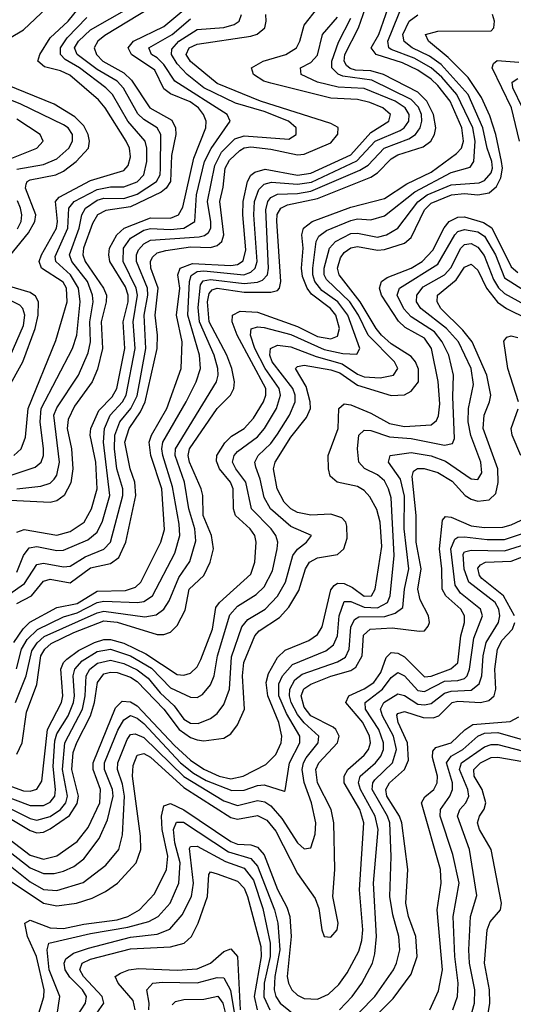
# Model space of a CAD drawing. Header units: inches. Extents: x 501365 to 657855, y 482276 to 547543.
# Tile 594 of 656: x 602758 to 604236, y 504167 to 507114. Entities that reach past the tile are written whole.
import ezdxf

# ---------------------------------------------------------------- set-up
doc = ezdxf.new("R2010")
doc.units = ezdxf.units.IN
doc.header["$MEASUREMENT"] = 0
doc.layers.add('A6500', color=7, linetype='Continuous')

msp = doc.modelspace()

# ---------------------------------------------------------------- linework, layer by layer
at = {"layer": 'A6500', "color": 5}
for points, elevation in [([(602670, 504807.1), (602790, 504762), (602830, 504762.5), (602850, 504772.1), (602863.3, 504790), (602866, 504810), (602858.4, 504878.4), (602864.1, 504955.9), (602870, 504976.5), (602903.4, 505030), (602919.8, 505070), (602922.6, 505090), (602918.6, 505150), (602923.4, 505170), (602945, 505195), (602990, 505222.7), (603030, 505229.7), (603090, 505209.6), (603153.1, 505173.1), (603210, 505114.7), (603270, 505085.8), (603290, 505085.2), (603306, 505094), (603330, 505123.2), (603340.7, 505150), (603350.4, 505210), (603387.5, 505332.5), (603410, 505358.3), (603466.7, 505393.3), (603490, 505416.6), (603515.5, 505464.5), (603529.1, 505530), (603531.2, 505550), (603525.2, 505570), (603511.4, 505590), (603451.9, 505650), (603435.7, 505730), (603405, 505770), (603395.8, 505790), (603400.5, 505810), (603410, 505821.3), (603470, 505865), (603491.3, 505890), (603527.3, 505950), (603539.1, 505990), (603535, 506010), (603493.3, 506070), (603462.6, 506130), (603449.5, 506170), (603451.7, 506188.3), (603470, 506194.9), (603490, 506193.2), (603570, 506171.6), (603670, 506126.5), (603725.5, 506114.5), (603767.3, 506112.7), (603776.4, 506130), (603740.7, 506230), (603710.4, 506270), (603663.1, 506303.1), (603642.2, 506330), (603635.8, 506350), (603635.6, 506370), (603645.8, 506450), (603653.5, 506466.5), (603676.9, 506483.1), (603750, 506513.5), (603770, 506517.9), (603810, 506514.9), (603850, 506526.7), (603941.5, 506598.5), (604050, 506656.8), (604107.2, 506672.8), (604118.2, 506690), (604121.9, 506750), (604114.7, 506790), (604067.2, 506890), (604022, 506942), (603990.2, 506970), (603938.8, 506998.8), (603870, 507025.2), (603863.6, 507030), (603860.2, 507050), (603909, 507170)], 2860), ([(602650, 504848.7), (602770, 504806.1), (602790, 504805.1), (602810, 504810.5), (602824.8, 504835.2), (602841.2, 504990), (602883.9, 505070), (602887.6, 505090), (602882, 505170), (602889.7, 505190), (602899.5, 505200.5), (602934.4, 505225.6), (602982.1, 505250), (603010, 505258.5), (603030, 505258.9), (603070, 505247.7), (603135.9, 505215.9), (603230, 505154.1), (603250, 505151.9), (603270, 505157.9), (603290, 505176.9), (603301, 505199), (603335.2, 505290), (603345.8, 505354.2), (603356.3, 505370), (603450, 505454.8), (603462.6, 505490), (603466.6, 505550), (603462.2, 505570), (603448.4, 505590), (603404.3, 505630), (603398.7, 505650), (603397.5, 505710), (603389, 505730), (603356.4, 505770), (603347.3, 505792.7), (603348.7, 505810), (603372.5, 505847.5), (603392.3, 505867.7), (603430.3, 505890), (603458.8, 505921.2), (603487.9, 505970), (603495, 505990), (603494.8, 506010), (603409.1, 506170), (603394, 506210), (603395.4, 506230), (603418.3, 506241.7), (603470, 506238.7), (603590, 506195.7), (603650, 506165.8), (603690, 506158.5), (603710, 506167.1), (603715.4, 506190), (603704.3, 506230), (603688.7, 506250), (603632.3, 506292.3), (603619.2, 506310), (603605, 506345), (603601.7, 506370), (603607.1, 506430), (603603.1, 506470), (603607.8, 506490), (603634.4, 506510), (603750, 506552.9), (603850, 506578.4), (603917.4, 506622.6), (603990, 506657.6), (604066.5, 506713.5), (604080.9, 506730), (604087.4, 506750), (604082.3, 506790), (604046.6, 506870), (604010, 506916.6), (603990, 506936.3), (603950, 506963.4), (603904.8, 506984.8), (603825.5, 507010), (603810.5, 507030), (603833.9, 507070), (603861.3, 507150)], 2880), ([(602690, 507036.8), (602770, 507083.9), (602839.8, 507150)], 3220), ([(603150.2, 507150), (603013, 507066.9), (602992.1, 507050), (602981.1, 507030), (602988.2, 507010), (603007.5, 506990), (603070, 506954.8), (603093.5, 506933.5), (603147.6, 506850), (603213.8, 506813.8), (603225.3, 506790), (603225.6, 506770), (603212.7, 506707.3), (603210.1, 506630), (603196.8, 506610), (603182.1, 506597.9), (603090, 506553.7), (603016.7, 506543.3), (602991, 506530), (602975.9, 506504.1), (602949.6, 506430), (602947.7, 506410), (602954.8, 506390), (603009, 506310), (603017.8, 506290), (603017.1, 506270), (603002.2, 506210), (603006.2, 506130), (602991.5, 506068.5), (602975.8, 506030), (602922.8, 505957.2), (602903.1, 505916.9), (602900.7, 505890), (602913.7, 505830), (602918, 505770), (602912, 505728), (602891.5, 505690), (602870, 505674.2), (602850, 505669), (602710, 505676.4)], 3120), ([(602740.8, 505250), (602768.9, 505291.1), (602789.2, 505310.8), (602870, 505354.2), (602930, 505367), (602990, 505403.8), (603074.9, 505405.1), (603104.9, 505415.1), (603121.2, 505430), (603181, 505550), (603191.6, 505588.4), (603184.4, 505710), (603151, 505810), (603145.6, 505850), (603152.6, 505870), (603198.4, 505950), (603242.3, 506070), (603245.2, 506150), (603227.6, 506230), (603237.4, 506310), (603231.8, 506350), (603239.3, 506370), (603275.3, 506384.7), (603390, 506378.6), (603410, 506381), (603427.8, 506392.2), (603434.9, 506425.1), (603426.3, 506530), (603427.8, 506570), (603440.2, 506630), (603450, 506648.5), (603462.2, 506657.8), (603493.3, 506666.7), (603590, 506648.4), (603630, 506654.5), (603750, 506710), (603810, 506776.2), (603863.7, 506810), (603868.9, 506830), (603845.6, 506850), (603806.4, 506866.4), (603770, 506875.1), (603690, 506878.8), (603510, 506923.9), (603489.5, 506930), (603458, 506950), (603452.8, 506970), (603487.2, 506990), (603555.5, 507010), (603587.2, 507030), (603597.1, 507050), (603610, 507097.6), (603650.8, 507150)], 2980), ([(602740.9, 505810), (602762.5, 505830), (602775.7, 505864.3), (602783.6, 505950), (602866.4, 506153.6), (602900.7, 506270), (602898.3, 506310), (602888.3, 506328.3), (602823.5, 506370), (602816.8, 506390), (602823.5, 506410), (602868.7, 506490), (602872.1, 506510), (602865.5, 506570), (602876.8, 506583.2), (602970, 506632.9), (603070, 506663.1), (603082.7, 506677.3), (603090, 506704), (603087.1, 506730), (603076.8, 506750), (603014.2, 506850), (602994.2, 506874.2), (602908.1, 506948.1), (602880.8, 506960.8), (602832.5, 506972.5), (602812.8, 506990), (602819.2, 507010), (602850, 507059.5), (602903.6, 507110), (602933, 507147)], 3180), ([(602749.8, 505710.2), (602822, 505718), (602850, 505726.8), (602861.6, 505738.4), (602870, 505751), (602877.9, 505790), (602861.1, 505930), (602870, 505952.7), (602934.9, 506050), (602963.3, 506116.7), (602970.2, 506150), (602968.6, 506210), (602978.2, 506270), (602976.7, 506290), (602961, 506330), (602914.6, 506390), (602908, 506410), (602936.1, 506490), (602944.4, 506530), (602955.6, 506550), (602990, 506573.6), (603010, 506579.5), (603070, 506578.6), (603110, 506592), (603167.7, 506630), (603178.8, 506650), (603180, 506670), (603181, 506770), (603170, 506790), (603130, 506815.4), (603112.5, 506832.5), (603069.3, 506909.3), (603050.4, 506930), (602990, 506965), (602930.5, 507010), (602922.9, 507030), (602934.3, 507050), (602970, 507084), (603085.8, 507150)], 3140), ([(602750, 504915.7), (602766.3, 504950), (602778.5, 505041.5), (602810, 505124.1), (602822.1, 505210), (602833.8, 505230), (602853.1, 505246.9), (602920.5, 505279.5), (603010, 505314.3), (603050, 505310.8), (603170, 505274.3), (603190, 505273.9), (603210, 505281.3), (603230, 505300.7), (603253.3, 505346.7), (603265.6, 505410), (603310, 505450.1), (603328.4, 505490), (603338.5, 505530), (603332.4, 505570), (603308, 505630), (603306.7, 505690), (603302.1, 505710), (603266.9, 505790), (603263.2, 505810), (603267.2, 505830), (603349.9, 505950), (603389.9, 505990), (603399.2, 506010), (603401.7, 506030), (603393.5, 506070), (603378.6, 506110), (603326, 506210), (603320.8, 506270), (603325.5, 506294.5), (603334.4, 506305.6), (603350, 506310.7), (603430, 506298.8), (603510, 506298.7), (603530, 506303.2), (603536.2, 506310), (603539.7, 506330), (603528.5, 506511.5), (603529.5, 506530.5), (603539.8, 506550), (603560.6, 506559.4), (603650, 506579.2), (603810, 506643.2), (603830, 506656), (603870, 506697.8), (603890, 506709.8), (603966.6, 506733.4), (603988.9, 506750), (604000.3, 506770), (604003.7, 506790), (603997.4, 506830), (603977.5, 506870), (603950, 506897.6), (603847.6, 506950), (603810, 506960.5), (603763.3, 506963.3), (603747.5, 506967.5), (603736.6, 506976.6), (603729.7, 506990), (603732.1, 507010), (603772.9, 507090), (603794.1, 507150)], 2920), ([(602750, 505580.6), (602771.8, 505588.2), (602870, 505570.8), (602910, 505582.1), (602951.2, 505610), (602973.8, 505650), (602990, 505710), (602986.8, 505790), (602969.6, 505870), (602971.7, 505890), (602995.5, 505944.5), (603035, 505985), (603049.4, 506010), (603072.8, 506130), (603068.4, 506210), (603082.8, 506270), (603083, 506290), (603074.7, 506314.7), (603028.7, 506390), (603024.8, 506410), (603027.3, 506430), (603048.8, 506470), (603071.3, 506490), (603150, 506520.6), (603210, 506519.9), (603233.8, 506530), (603246.8, 506553.2), (603280, 506700), (603315.8, 506790), (603316.5, 506810), (603309, 506830), (603293.4, 506850), (603268.6, 506868.6), (603210, 506891.9), (603190, 506907.1), (603162.6, 506962.6), (603093.1, 507010), (603083.5, 507030), (603099.1, 507050), (603190, 507093.4), (603250, 507143.4)], 3080), ([(602710, 504763), (602790, 504723.4), (602810, 504718.2), (602850, 504729.1), (602880.9, 504750), (602896.7, 504770), (602901.9, 504790), (602886.8, 504870), (602893.8, 504950), (602946.3, 505050), (602954.9, 505090), (602957.8, 505150), (602968.1, 505170), (602991.6, 505188.4), (603030, 505197.1), (603070, 505187.3), (603110, 505168.5), (603143, 505143), (603179.4, 505099.4), (603220.4, 505060.4), (603250, 505020.7), (603270, 505008.1), (603292.8, 505007.2), (603330, 505022.1), (603350, 505037.1), (603370, 505064.3), (603386, 505110), (603392.9, 505207.1), (603423.5, 505296.5), (603441.2, 505318.8), (603493.7, 505350), (603530, 505388.9), (603554.2, 505430), (603576.3, 505510), (603590.4, 505529.6), (603617.4, 505550), (603631.6, 505570), (603570, 505597.2), (603508.8, 505650), (603490, 505684.1), (603478.3, 505738.3), (603465.1, 505774.9), (603462.1, 505790), (603472.1, 505810), (603510, 505845.9), (603530, 505873.9), (603566.1, 505930), (603583.4, 505970), (603583, 505990), (603576.5, 506010), (603514.5, 506090), (603507.4, 506110), (603509.7, 506130.3), (603530, 506139.6), (603570, 506134.7), (603645.5, 506105.5), (603723.9, 506083.9), (603770, 506053.1), (603790, 506044.8), (603837.8, 506042.2), (603877.5, 506050), (603890.8, 506070), (603880.6, 506090), (603801.3, 506170), (603772.6, 506230), (603747, 506270), (603676.6, 506336.6), (603670.2, 506350), (603669.8, 506370), (603685.5, 506430), (603703.8, 506450), (603750, 506473.6), (603770, 506475.1), (603830, 506463.2), (603856.7, 506470), (603890, 506490.4), (603950.7, 506569.3), (603977.8, 506590), (604050, 506620), (604134.1, 506625.9), (604150, 506632.5), (604170, 506655.5), (604174.1, 506670), (604172, 506690), (604157.7, 506730), (604145.2, 506790), (604100.5, 506890), (604019.9, 506979.9), (603985.1, 507005.1), (603933.7, 507030), (603909.1, 507049.1), (603905.6, 507070), (603924.6, 507110), (603950, 507129)], 2840), ([(602726.1, 505393.9), (602773.2, 505426.8), (602810, 505482.9), (602830, 505487.8), (602890, 505476.7), (602910, 505478.4), (602954, 505506), (603010.6, 505529.4), (603029.9, 505550), (603067.6, 505690), (603067, 505710), (603049.3, 505770), (603041.8, 505830), (603043.5, 505870), (603058.7, 505910), (603091.2, 505950), (603110, 505987.9), (603136, 506130), (603131.3, 506230), (603142.4, 506290), (603141, 506310), (603107.7, 506390), (603108, 506410), (603114.3, 506425.7), (603130, 506443.6), (603150, 506454), (603295.6, 506464.4), (603312.1, 506467.9), (603323.3, 506476.7), (603330.6, 506490), (603330.7, 506509.3), (603320.9, 506570), (603342.2, 506677.8), (603362.8, 506717.2), (603402.9, 506757.1), (603430, 506766.3), (603563.8, 506756.2), (603586.5, 506770), (603586, 506790), (603563.1, 506810), (603490, 506839.4), (603404, 506864), (603310, 506910.5), (603259.8, 506950), (603230, 506981.6), (603212.7, 507010), (603214, 507026), (603235, 507050), (603290, 507084.9), (603370, 507090.8), (603400.5, 507099.5), (603415.8, 507110), (603422.1, 507130)], 3040), ([(602730, 504722.7), (602790, 504686.9), (602810, 504680.7), (602830, 504682.7), (602850, 504691.7), (602908, 504732), (602930, 504768.3), (602934.4, 504790), (602914.5, 504870), (602919, 504921), (602929.2, 504950.8), (602970.3, 505030), (602982.2, 505070), (602991.4, 505130), (603010, 505155.7), (603030, 505161.6), (603050, 505159.8), (603090, 505146.1), (603110, 505133.2), (603190.1, 505050.1), (603236.3, 504990), (603270, 504965.9), (603290, 504958.2), (603310, 504955.6), (603370, 504963.8), (603390, 504976.6), (603410, 505003.5), (603431.4, 505050), (603425.1, 505150), (603429.8, 505190), (603462.3, 505270), (603475.6, 505284.4), (603535.7, 505324.3), (603564.6, 505355.4), (603594.3, 505405.7), (603614.1, 505470), (603625.5, 505490), (603650, 505502.9), (603710, 505513.6), (603729.2, 505530), (603738.3, 505561.7), (603738.1, 505598.1), (603735, 505610), (603723, 505623), (603690, 505634.2), (603630, 505630.8), (603590, 505638.7), (603569.8, 505649.8), (603549.7, 505669.7), (603528.8, 505710), (603518.2, 505770), (603523.3, 505790), (603570, 505864.6), (603616.8, 505923.2), (603628.7, 505950), (603628.3, 505970), (603615.8, 506015.8), (603583.8, 506070), (603590, 506076.2), (603610, 506079.6), (603690, 506066.2), (603716.8, 506056.8), (603770, 506020.2), (603870.5, 505989.4), (603910, 505991.7), (603930, 506002.1), (603951.8, 506030), (603952.3, 506067.7), (603943.4, 506090), (603930, 506105.5), (603870, 506143.9), (603841.9, 506170), (603825.3, 506190), (603778.1, 506270), (603715.1, 506350), (603710, 506370), (603718.6, 506401.4), (603730, 506417.4), (603750, 506431.3), (603770, 506434.9), (603830, 506424.7), (603850, 506426.3), (603910, 506445.3), (603930, 506462.6), (603970, 506544.9), (603990, 506564.4), (604050.7, 506590), (604090, 506593.5), (604130.2, 506589.8), (604163.9, 506596.1), (604185.4, 506614.6), (604198.8, 506641.2), (604203.4, 506670), (604201.2, 506690), (604184, 506770), (604166, 506826), (604141.1, 506881.1), (604100.7, 506940.7), (604041.1, 507001.1), (603982, 507050), (603972.9, 507070), (604010, 507079.9), (604170, 507081), (604178, 507090), (604179.6, 507110), (604173.3, 507130)], 2820), ([(602730.3, 505749.7), (602805, 505775), (602822.7, 505790), (602829.3, 505810), (602829.4, 505830), (602819.4, 505910), (602823.1, 505950), (602916.9, 506130), (602929.4, 506170), (602939.4, 506270), (602934.3, 506310), (602910.9, 506350), (602866.5, 506390), (602865, 506405), (602902.7, 506490), (602906, 506550), (602921.1, 506570), (602990, 506605.7), (603030, 506614), (603070, 506613.9), (603110, 506628.4), (603129.9, 506650), (603139, 506690), (603138.8, 506730), (603133.7, 506750), (603082.3, 506810), (603035.9, 506890), (603016.5, 506910), (602937, 506970), (602894.7, 506994.7), (602880.5, 507010), (602880.8, 507030), (602900.7, 507059.3), (602959.2, 507120.8)], 3160), ([(602745.7, 505070), (602777.8, 505150), (602795, 505225), (602810.7, 505249.3), (602832.1, 505267.9), (602990, 505338.8), (603010, 505344.1), (603133.4, 505326.6), (603167.4, 505332.6), (603190, 505350.1), (603205.7, 505374.3), (603235.1, 505444.9), (603267.9, 505492.1), (603285.4, 505554.6), (603282.5, 505590), (603264.6, 505650), (603251.3, 505730), (603224, 505810), (603224.4, 505830), (603347.8, 506030), (603352.5, 506050), (603352, 506070), (603340.5, 506110), (603296.2, 506210), (603292.4, 506252.4), (603299.9, 506320.1), (603307.9, 506332.1), (603330, 506336.7), (603430, 506324.1), (603470, 506328.2), (603485.6, 506334.4), (603499.8, 506350), (603503.7, 506370), (603494.8, 506545.2), (603501, 506570), (603510, 506581.7), (603530, 506591.5), (603590, 506593.4), (603630, 506600.4), (603776.5, 506663.5), (603801.4, 506678.6), (603849.4, 506730), (603922.9, 506757.1), (603942.9, 506770), (603957.3, 506790), (603962.1, 506810), (603960.8, 506830), (603952, 506852), (603930, 506874.9), (603812.6, 506932.6), (603725.3, 506945.3), (603711.4, 506951.4), (603692.4, 506970), (603693.1, 506990), (603712.8, 507047.2), (603750, 507118.2)], 2940), ([(602748.7, 505171.3), (602763.9, 505230), (602781.1, 505258.9), (602811.5, 505288.5), (602890, 505326.3), (602930, 505338.7), (602990, 505369.4), (603010, 505373.8), (603110.7, 505369.3), (603130, 505372.3), (603155.8, 505390), (603222.8, 505517.2), (603238.1, 505570), (603236.3, 505603.7), (603216.1, 505716.1), (603186.5, 505810), (603183.7, 505830), (603187, 505850), (603256.7, 505970), (603286.6, 506030), (603299.5, 506070), (603296.3, 506110), (603261.3, 506230), (603266.4, 506330), (603271.4, 506348.6), (603290, 506360), (603310, 506362.8), (603429.2, 506350.8), (603450, 506358.2), (603463.8, 506370), (603469.6, 506390.4), (603459.8, 506530), (603461.4, 506570), (603473.9, 506606.1), (603490, 506621.9), (603511.8, 506628.2), (603590, 506621.3), (603632, 506628), (603768.1, 506691.9), (603822.9, 506750), (603897.7, 506782.3), (603909.8, 506790.2), (603923.4, 506810), (603924.2, 506830), (603912.8, 506850), (603882.4, 506870), (603790, 506908), (603712, 506912), (603650, 506926.8), (603601.5, 506950), (603599.5, 506970), (603630, 506985.7), (603650, 507008.3), (603665.2, 507070), (603710, 507122.1)], 2960), ([(602750, 505366.7), (602793.7, 505390), (602830, 505433.6), (602850, 505439.8), (602910, 505428), (602970, 505473.3), (603030, 505486.1), (603055.6, 505504.4), (603076.2, 505550), (603106.5, 505690), (603102.9, 505730), (603088.9, 505770), (603073.4, 505850), (603086.1, 505890), (603120.1, 505939.9), (603134.4, 505970), (603169.5, 506130), (603170.8, 506170), (603164.1, 506230), (603173.4, 506310), (603150.6, 506370), (603150, 506390), (603156.3, 506403.7), (603170, 506416), (603196.3, 506423.6), (603270, 506434.6), (603330, 506431.7), (603350, 506437.9), (603363.5, 506450), (603369.6, 506470.4), (603357.6, 506570), (603367.7, 506612.3), (603373.8, 506670), (603386.3, 506693.7), (603417.1, 506722.9), (603430, 506730.4), (603450, 506733.7), (603510, 506726.7), (603590, 506709.9), (603610, 506711.7), (603690, 506745.6), (603711.2, 506771.2), (603711.4, 506791.4), (603690, 506803.3), (603479.7, 506870), (603350, 506922.8), (603270, 506989.2), (603257.2, 507010), (603265.6, 507030), (603290, 507041), (603450, 507064.7), (603469.3, 507070.7), (603492.1, 507090), (603496.7, 507110), (603495, 507130)], 3020), ([(602750, 505460.1), (602770.2, 505510), (602787.1, 505532.9), (602810, 505537.1), (602870, 505525.6), (602890, 505526.3), (602962.6, 505557.4), (602990, 505579.7), (603006.6, 505613.4), (603028, 505690), (603009.4, 505850), (603012.7, 505890), (603029.1, 505930), (603066.3, 505970), (603077.4, 505990), (603103.9, 506130), (603098.6, 506210), (603110.8, 506290), (603106.8, 506310), (603067.8, 506390), (603069.1, 506430), (603090, 506459.9), (603130, 506483.8), (603150, 506489.5), (603210, 506485.8), (603250, 506489.9), (603282.4, 506510), (603288.1, 506590), (603312.1, 506690), (603331.3, 506728.7), (603388.4, 506810), (603379.9, 506830), (603223.2, 506930), (603190, 506980.3), (603170, 507000.3), (603152.6, 507010), (603144.7, 507030), (603214.6, 507070), (603270, 507116.8)], 3060), ([(604254.9, 506750), (604231, 506850), (604173, 506970), (604177.1, 506982.9), (604187.7, 506992.3), (604252.6, 506987.4)], 2780), ([(602715.4, 506390), (602784.4, 506475.6), (602804.2, 506510), (602806.6, 506530), (602775.7, 506610), (602778, 506622), (602781, 506630), (602790, 506634.6), (602866.4, 506650), (602890, 506660.6), (602927.1, 506690), (602964, 506730), (602967.8, 506750), (602963.5, 506770), (602950, 506796.3), (602923.5, 506823.5), (602861.5, 506861.5), (602662, 506942)], 3220), ([(604263.5, 506850), (604234.7, 506910), (604232.6, 506927.4), (604250, 506937.6)], 2760), ([(602750, 506666.4), (602830, 506680.7), (602870, 506697.9), (602905.3, 506730), (602916.4, 506750), (602916.4, 506770), (602903.3, 506790), (602890, 506799.1), (602761.5, 506861.5), (602730, 506873.7)], 3240), ([(602730, 506697.8), (602809.9, 506730), (602829.1, 506750), (602819.8, 506770), (602750, 506816.1)], 3260), ([(602751.6, 506488.4), (602762.7, 506510), (602765.1, 506530), (602761.1, 506550), (602751.5, 506571.5)], 3240), ([(602730, 504659.4), (602790, 504613.1), (602830, 504601.6), (602870, 504611.6), (602930, 504654), (602963.6, 504696.4), (602998.2, 504770), (603000.4, 504810), (602978.1, 504870), (602978, 504890), (603045.2, 505054.8), (603065.6, 505074.4), (603090, 505072.2), (603110, 505060), (603221.9, 504941.9), (603270, 504897.9), (603310, 504870.5), (603355.7, 504850), (603390, 504842.2), (603427.7, 504850), (603495.2, 504884.8), (603524.9, 504915.1), (603541, 504950), (603543.3, 504970), (603534.4, 505010), (603501.6, 505090), (603496.6, 505130), (603503.1, 505156.9), (603530, 505205.1), (603553.1, 505226.9), (603624.2, 505255.8), (603650, 505274.2), (603663.8, 505296.3), (603690, 505407.8), (603699.5, 505420.5), (603710, 505427.5), (603730, 505426.5), (603754.9, 505414.9), (603790, 505388.9), (603811.7, 505390), (603822.2, 505410), (603842.9, 505537.1), (603837.9, 505610), (603828, 505648), (603806.2, 505686.2), (603790, 505704.9), (603770, 505716.7), (603709, 505730), (603688.1, 505748.1), (603682.5, 505770), (603682.3, 505810), (603712.1, 505890), (603714.1, 505950), (603730, 505964.4), (603750, 505961), (603810, 505936.3), (603865.7, 505905.7), (603910, 505896.7), (603990, 505901.3), (604005.9, 505914.1), (604012.1, 505927.9), (604015.9, 505964.1), (604011.6, 506031.6), (603990.8, 506130), (603970, 506161), (603912.4, 506192.4), (603892.1, 506212.1), (603841.7, 506290), (603835.8, 506310), (603841.8, 506330), (603858.1, 506341.9), (603930, 506370.8), (603963.2, 506390), (603995.4, 506424.6), (604028.7, 506491.3), (604043.6, 506510), (604070, 506523.1), (604090, 506523.7), (604146.6, 506506.6), (604171.5, 506491.5), (604230, 506374.8), (604250, 506357.6)], 2780), ([(602730, 504622.4), (602790, 504575), (602830, 504558.8), (602861.2, 504558.8), (602890, 504565.4), (602920.4, 504579.6), (602950, 504602.2), (602996.8, 504663.2), (603021.3, 504718.7), (603038, 504790), (603036.2, 504810), (603012.5, 504870), (603012.6, 504890), (603052.2, 504987.8), (603070, 505018.6), (603090, 505031.6), (603110, 505023.7), (603130, 505007.2), (603240, 504890), (603279.2, 504859.2), (603317, 504837), (603393.2, 504806.8), (603430, 504808.3), (603470, 504822.3), (603490, 504824.3), (603550, 504804.6), (603553.1, 504806.9), (603566.1, 504890), (603597.1, 504950), (603597.1, 504970), (603557.1, 505037.1), (603533.9, 505090), (603534.1, 505125.9), (603545.1, 505150), (603575.5, 505184.5), (603674.7, 505225.3), (603697.4, 505242.6), (603709.7, 505270), (603714.9, 505330), (603730, 505373), (603750, 505372.7), (603790, 505355.7), (603830, 505353.8), (603859.6, 505370), (603867.7, 505390), (603879.9, 505510), (603870, 505683.1), (603862.6, 505710), (603850, 505733.3), (603830, 505751.5), (603790.7, 505770.7), (603774.1, 505790), (603769.5, 505829.5), (603774, 505870), (603790, 505885.6), (603810, 505884.3), (603865.1, 505865.1), (603930, 505860.5), (604030, 505840.3), (604054.1, 505845.9), (604059.7, 505860.3), (604054.8, 505985.2), (604057.1, 506050), (604043.5, 506110), (604023.5, 506150), (603999.9, 506179.9), (603930, 506224.3), (603908.2, 506248.2), (603888.8, 506290), (603895.7, 506310), (604010, 506382.2), (604060.8, 506470), (604070, 506480), (604090, 506486.4), (604130, 506478.8), (604150, 506465.8), (604182.9, 506410), (604210, 506341), (604310, 506278)], 2760), ([(602730, 504581.5), (602790, 504533.2), (602830, 504510.8), (602870, 504507.5), (602948.1, 504531.9), (603016.4, 504583.6), (603054.8, 504630), (603065.8, 504674.2), (603071.7, 504790), (603065.9, 504825.9), (603051.2, 504870), (603052.2, 504890), (603080.3, 504959.7), (603090, 504974.3), (603103.7, 504976.4), (603130, 504965.4), (603250, 504848.4), (603370, 504776), (603410, 504762), (603470, 504776.8), (603492.6, 504772.6), (603510, 504760.6), (603543.6, 504723.6), (603590, 504650.1), (603610, 504632), (603630, 504635.2), (603643.4, 504676.6), (603644.6, 504710), (603632.1, 504770), (603610.5, 504830.5), (603604.4, 504870), (603607.9, 504890), (603615.8, 504904.2), (603652.1, 504950), (603653.6, 504970), (603609.8, 505009.8), (603590, 505034.2), (603571.3, 505070), (603566.3, 505090), (603567.3, 505110), (603582, 505138), (603604.4, 505155.6), (603710, 505192.5), (603733.5, 505206.5), (603745.1, 505230), (603750, 505296.1), (603761, 505319), (603773.6, 505326.4), (603851.9, 505328.1), (603882.2, 505337.8), (603905.3, 505354.8), (603910.2, 505410), (603923.1, 505470), (603909.6, 505590), (603910, 505687.8), (603898.4, 505738.4), (603862.1, 505790), (603867.1, 505810), (603930, 505818.3), (603990, 505808.6), (604032.6, 505792.6), (604110, 505739.5), (604130, 505737.3), (604142.1, 505757.9), (604138.9, 505790), (604109.3, 505869.3), (604101.2, 505910), (604102, 505950), (604117.4, 506022.6), (604109.6, 506070.5), (604071.7, 506150), (604035.8, 506190), (603959.4, 506250), (603946.5, 506270), (603947, 506290), (603965.8, 506314.3), (604030, 506350.7), (604049, 506371), (604079.3, 506430), (604090, 506440.7), (604110, 506444.2), (604130, 506432.9), (604148.7, 506408.6), (604176.4, 506336.4), (604191.8, 506311.8), (604210, 506294.4), (604270, 506261.9)], 2740), ([(602730, 504536.3), (602830, 504469.9), (602870, 504461.4), (602928.7, 504470), (602975.6, 504484.4), (603015.4, 504504.6), (603050.8, 504530), (603106.7, 504590), (603120.8, 504630), (603119.6, 504670), (603096.2, 504850), (603098.3, 504881.7), (603110, 504912.7), (603130, 504917.6), (603150, 504907.1), (603250, 504816), (603390, 504726.3), (603410, 504721), (603470, 504732.3), (603497.9, 504717.9), (603525.5, 504685.5), (603590, 504558.4), (603643.2, 504483.2), (603653.6, 504453.6), (603662.5, 504390), (603670, 504370.2), (603690, 504368.4), (603708.4, 504390), (603711.5, 504410), (603695.9, 504490), (603701.5, 504570), (603698.4, 504710), (603690.4, 504750), (603650.3, 504830), (603645.1, 504870), (603654, 504890), (603709.4, 504950), (603715, 504970), (603705.1, 504990), (603696.6, 504996.6), (603629.8, 505030), (603610, 505056.5), (603601.1, 505090), (603608.9, 505111.1), (603630, 505125), (603690, 505149), (603750, 505166), (603764.2, 505175.8), (603783.6, 505210), (603787.9, 505272.1), (603807.7, 505290), (603873.7, 505293.7), (603955.7, 505284.3), (603970, 505285.2), (603981.4, 505298.6), (603985.4, 505310), (603982.6, 505330), (603957.7, 505377.7), (603950.1, 505410), (603960, 505470), (603945, 505550), (603945, 505630), (603933.3, 505746.7), (603937.6, 505762.4), (603949, 505771), (603968.8, 505771.1), (604010, 505758.7), (604052.9, 505732.9), (604092.3, 505690), (604110, 505678.6), (604130, 505673.1), (604163.4, 505676.6), (604183.9, 505696.1), (604191.1, 505728.9), (604190, 505770.1), (604146.3, 505890), (604148.9, 505930), (604165.1, 505970), (604168.4, 505990), (604156.8, 506050), (604113.1, 506150), (604085.1, 506185.1), (604019.5, 506250), (604008.2, 506270), (604009.6, 506290), (604064.6, 506335.4), (604090, 506373.3), (604110, 506382.2), (604130, 506364.7), (604155.9, 506310), (604188.5, 506268.5), (604216, 506250), (604278.9, 506218.9)], 2720), ([(602675.2, 505924.8), (602767.6, 506090), (602804.4, 506190), (602813.6, 506230), (602814.7, 506270), (602806.1, 506286.1), (602790, 506297), (602718.6, 506318.6)], 3220), ([(602730, 506107.3), (602770, 506199), (602774.2, 506230), (602768.3, 506250), (602759.2, 506259.2), (602732.7, 506272.7)], 3240), ([(604251.6, 505970), (604219.9, 506070), (604208.1, 506151.9), (604216.4, 506163.6), (604230, 506167.6), (604250, 506163.3)], 2680), ([(604258.7, 505810), (604232.5, 505870), (604229.6, 505890), (604250.9, 505949.1)], 2680), ([(602812.8, 504130), (602830.9, 504189.1), (602831.6, 504210), (602808.7, 504310), (602782.3, 504370), (602773.9, 504410), (602790, 504418.8), (602850, 504396), (602890, 504394), (602950, 504407.2), (603050, 504420), (603082.5, 504430), (603116.7, 504450), (603162.1, 504497.9), (603197.6, 504570), (603201.8, 504610), (603185, 504690), (603182.9, 504730), (603190, 504761.5), (603210, 504768.1), (603250, 504749.2), (603390, 504654.1), (603410, 504646.2), (603450, 504643.9), (603470, 504637), (603490, 504614.7), (603530, 504510.5), (603557.7, 504457.7), (603566.9, 504430), (603570.8, 504370), (603558.8, 504250), (603562.7, 504230), (603573.3, 504210), (603590, 504194.2), (603610, 504184.6), (603650, 504182), (603682.5, 504197.5), (603713.7, 504226.3), (603738.7, 504261.3), (603773.8, 504326.2), (603782.5, 504357.5), (603785.3, 504390), (603776, 504510), (603788.2, 504710), (603776.7, 504750), (603730, 504830), (603729.5, 504850), (603741.2, 504870), (603790, 504912.3), (603802.7, 504930), (603808.5, 504950), (603805.6, 504970), (603785.4, 505010), (603734.8, 505070), (603743.4, 505090), (603790, 505110.9), (603818.9, 505130), (603839.5, 505160.5), (603855.2, 505204.8), (603870, 505220.1), (603890, 505217.7), (603910, 505207.2), (603970, 505146.9), (603990, 505148.7), (604049.2, 505170.8), (604070.5, 505189.5), (604078.8, 505270), (604090, 505310), (604089.5, 505330), (604079.2, 505350), (604033.9, 505390), (604023.6, 505410), (604022.6, 505470), (604015.5, 505530), (604023.8, 505616.2), (604032.8, 505627.2), (604050, 505624.6), (604110, 505599.6), (604150, 505594.2), (604205.2, 505594.8), (604230, 505601.7), (604289.9, 505630)], 2680), ([(603715.6, 504150), (603753.7, 504190), (603782.3, 504230), (603814.8, 504290), (603822, 504318), (603826.3, 504370), (603817.8, 504530), (603832, 504690), (603822.3, 504730), (603778.2, 504810), (603772.2, 504830), (603777.7, 504850), (603823.3, 504890), (603839.2, 504910), (603847.1, 504930), (603847.9, 504950), (603833.7, 504990), (603794, 505050), (603792.4, 505070), (603844, 505110), (603870, 505145.6), (603890, 505160.2), (603910, 505150.4), (603950, 505106.7), (603970, 505102.8), (604030, 505133.9), (604070, 505135.7), (604090, 505142.2), (604097.8, 505150), (604105, 505170), (604117.6, 505262.4), (604144.1, 505330), (604138.1, 505350), (604077.6, 505397.6), (604061.6, 505421.6), (604049.5, 505530), (604061.2, 505558.8), (604070, 505565.1), (604090, 505566.3), (604158, 505558), (604210, 505558.3), (604270, 505578.2)], 2660), ([(603730, 504096.6), (603821.7, 504190), (603877, 504270), (603886.8, 504290), (603896, 504330), (603893.4, 504370), (603875.2, 504435.2), (603866.9, 504490), (603870.4, 504609.6), (603866.1, 504710), (603859.1, 504730), (603813.7, 504810), (603815.1, 504830), (603821.4, 504838.6), (603874, 504890), (603886.7, 504930), (603877.8, 504970), (603844.4, 505030), (603838.8, 505050), (603848.8, 505070), (603890, 505096.2), (603910, 505091.1), (603950, 505065.2), (603970, 505062.9), (603990, 505067.7), (604030, 505098), (604050, 505104.6), (604110, 505107), (604133.5, 505126.5), (604141.5, 505150), (604146.2, 505210), (604154.4, 505250), (604191.3, 505310), (604196.2, 505330), (604193.1, 505350), (604182.2, 505370), (604102.9, 505430), (604089, 505469), (604086, 505514), (604090, 505520.9), (604110, 505526.6), (604210, 505523.9), (604290, 505549.2)], 2640), ([(604239.4, 505330), (604206.5, 505390), (604141.8, 505441.8), (604134.5, 505450), (604130, 505472.3), (604137.6, 505482.4), (604153.3, 505490), (604230, 505493), (604290, 505516.3)], 2620), ([(603785.6, 504094.4), (603876.1, 504183.9), (603930, 504257.5), (603948.5, 504310), (603944.6, 504370), (603921.9, 504430), (603914.2, 504470), (603920.8, 504570), (603902.6, 504710), (603895.6, 504730), (603857.8, 504790), (603854, 504810), (603865.4, 504830), (603910.5, 504870), (603921.9, 504898.1), (603919.8, 504950), (603890.9, 505010), (603887.5, 505032.5), (603890, 505037.5), (603910, 505043.6), (603965.9, 505025.9), (603995.9, 505024.1), (604013.4, 505030), (604052.7, 505070), (604070, 505074.8), (604138.3, 505070), (604163.2, 505076.8), (604179.1, 505090), (604183.8, 505110), (604180.5, 505170), (604188.6, 505230), (604202.9, 505257.1), (604233.6, 505290), (604240.9, 505310)], 2620), ([(603986.1, 504150), (604012.3, 504207.7), (604024.5, 504270), (604008.1, 504450), (604019.7, 504530), (604018.2, 504570), (603960.9, 504770), (603971.6, 504788.4), (603997.9, 504810), (604008.5, 504830), (604008.8, 504850), (603994.3, 504905.7), (603995.2, 504924.8), (604004.5, 504935.5), (604050, 504950), (604091.2, 504988.8), (604115, 505004.9), (604227, 505013), (604252.7, 505027.3)], 2580), ([(604054.9, 504150), (604069, 504190), (604071.4, 504230), (604060.7, 504310), (604055.7, 504430), (604073.5, 504530), (604055.2, 504615.2), (604017, 504730), (604017.9, 504750), (604045.7, 504790), (604053.7, 504810), (604054.1, 504830), (604035.7, 504890), (604050.1, 504909.9), (604085.4, 504930), (604130, 504969.6), (604150, 504978.5), (604190, 504981), (604270, 504957.9)], 2560), ([(604103, 504110), (604119.8, 504170), (604120.6, 504210), (604104.8, 504290), (604103.1, 504330), (604107.8, 504430), (604126.9, 504493.1), (604104.8, 504630), (604069.1, 504730), (604075.9, 504750), (604094.4, 504770), (604102.7, 504790), (604099.7, 504810), (604074.5, 504870), (604080.6, 504890), (604150, 504938), (604170, 504944.9), (604190, 504944.5), (604290, 504918.5)], 2540), ([(604156.3, 504110), (604166, 504170), (604164.4, 504210), (604150, 504290), (604157.8, 504390), (604166.5, 504413.5), (604197.5, 504450), (604200.4, 504470), (604169.3, 504630), (604134.8, 504690), (604128.4, 504710), (604135.2, 504730), (604149.3, 504750.7), (604153.7, 504770), (604143.1, 504810), (604119.1, 504850), (604117.8, 504870), (604137.6, 504890), (604170, 504905.4), (604190, 504907.1), (604310, 504885.5)], 2520), ([(602866.2, 504110), (602878.7, 504190), (602846.7, 504270), (602840.7, 504330), (602846.1, 504350), (602970, 504379.1), (603082.5, 504397.5), (603144.7, 504415.3), (603173.4, 504430), (603209, 504470), (603234.6, 504530), (603238.5, 504590), (603222.8, 504650), (603218.8, 504690), (603227.5, 504712.5), (603248.3, 504711.7), (603383.7, 504623.7), (603450, 504603.2), (603470, 504580.6), (603521.1, 504450), (603531.4, 504410), (603537, 504330), (603522.5, 504250), (603520.3, 504210), (603525.2, 504190), (603538, 504170), (603590, 504128.3)], 2660), ([(602929.2, 504130), (602955.6, 504170), (602958.1, 504190), (602946.3, 504210), (602908.7, 504248.7), (602894.7, 504270), (602891.7, 504290), (602896.8, 504303.2), (602919.7, 504320.3), (602964.8, 504335.2), (603090, 504367.8), (603170, 504376.6), (603208.3, 504391.7), (603245.2, 504434.8), (603272.7, 504490), (603278.8, 504530), (603267, 504633), (603270, 504639.1), (603290, 504640.1), (603374.6, 504594.6), (603430, 504574.7), (603458.2, 504538.2), (603486.4, 504453.6), (603508.2, 504350), (603508.5, 504310), (603490, 504230), (603488.9, 504188.9), (603507, 504150)], 2640), ([(602982.8, 504130), (603010.2, 504170), (603005.4, 504190), (602949.6, 504250), (602938.5, 504270), (602945.5, 504290), (602970, 504302.1), (603090, 504333.5), (603210, 504339.3), (603251.2, 504350), (603272.3, 504370), (603292.9, 504410), (603320.6, 504490), (603324.5, 504555.5), (603330, 504563), (603350, 504557.7), (603410, 504535.7), (603430, 504515), (603440.2, 504490), (603479.9, 504340.1), (603480.8, 504310), (603460.2, 504190), (603469.1, 504150)], 2620), ([(603104.2, 504150), (603097.9, 504177.9), (603053.4, 504230), (603044.5, 504250), (603059.9, 504260.1), (603085.5, 504270), (603113.7, 504273.7), (603230, 504269), (603290, 504272.9), (603329.5, 504290), (603370, 504325.1), (603390, 504333.4), (603410, 504310), (603418.2, 504150)], 2580), ([(603145.3, 504150), (603146.4, 504170), (603138.9, 504210), (603157.4, 504230), (603186.4, 504233.6), (603290, 504231.6), (603350, 504246.9), (603370, 504246.6), (603389, 504209), (603402.1, 504130)], 2560), ([(603214.7, 504165.3), (603224.9, 504175.1), (603250, 504181.5), (603310, 504182.3), (603351.5, 504191.5), (603366.6, 504170), (603376.3, 504130)], 2540)]:
    msp.add_lwpolyline(points, dxfattribs=dict(at, elevation=elevation))

doc.saveas('drawing.dxf')
